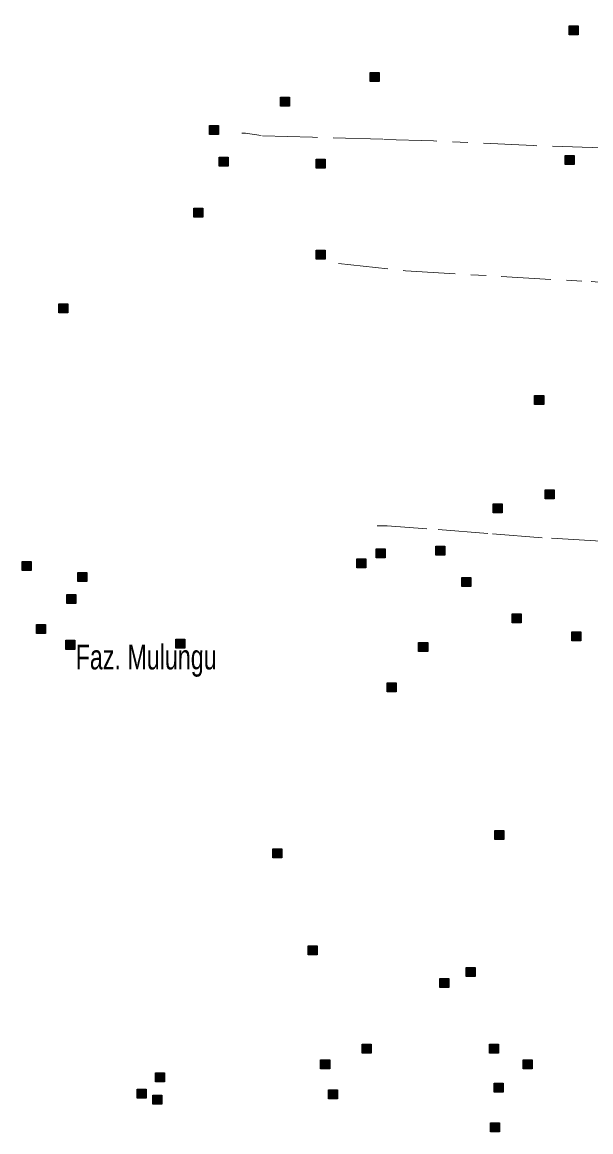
# Model space of a CAD drawing. Extents: x 445.6 to 500, y 8618.1 to 8673.4.
# Drawn here: x 470.21 to 473.87, y 8637.12 to 8644.26 of the extents above; entities that cross this region are included whole.
import ezdxf

# ---------------------------------------------------------------- set-up
doc = ezdxf.new("R2010")
doc.units = 0
doc.header["$LTSCALE"] = 0.064
doc.linetypes.add('DOT_DASHED', pattern=[7.7, 5, -1.2, 0.3, -1.2])
doc.layers.add('2', color=7, linetype='Continuous', lineweight=25)
doc.layers.add('22', color=7, linetype='DOT_DASHED', lineweight=13)
doc.layers.add('61', color=7, linetype='Continuous')

msp = doc.modelspace()

# ---------------------------------------------------------------- hatches: boundary and pattern name
at = {"layer": '2'}
for points in [[(473.7341, 8644.2336), (473.7921, 8644.2336), (473.7921, 8644.1756), (473.7341, 8644.1756)], [(472.4531, 8643.9351), (472.5111, 8643.9351), (472.5111, 8643.8771), (472.4531, 8643.8771)], [(471.8767, 8643.7761), (471.9347, 8643.7761), (471.9347, 8643.7181), (471.8767, 8643.7181)], [(471.4207, 8643.5931), (471.4787, 8643.5931), (471.4787, 8643.5351), (471.4207, 8643.5351)], [(471.4815, 8643.3899), (471.5395, 8643.3899), (471.5395, 8643.3319), (471.4815, 8643.3319)], [(472.1064, 8643.3763), (472.1644, 8643.3763), (472.1644, 8643.3183), (472.1064, 8643.3183)], [(473.7096, 8643.3998), (473.7676, 8643.3998), (473.7676, 8643.3418), (473.7096, 8643.3418)], [(471.3194, 8643.0612), (471.3774, 8643.0612), (471.3774, 8643.0032), (471.3194, 8643.0032)], [(472.1064, 8642.7902), (472.1644, 8642.7902), (472.1644, 8642.7322), (472.1064, 8642.7322)], [(470.4505, 8642.4446), (470.5085, 8642.4446), (470.5085, 8642.3866), (470.4505, 8642.3866)], [(473.5127, 8641.8556), (473.5707, 8641.8556), (473.5707, 8641.7976), (473.5127, 8641.7976)], [(473.5803, 8641.2491), (473.6383, 8641.2491), (473.6383, 8641.1911), (473.5803, 8641.1911)], [(473.2459, 8641.1577), (473.3039, 8641.1577), (473.3039, 8641.0997), (473.2459, 8641.0997)], [(472.8777, 8640.8866), (472.9357, 8640.8866), (472.9357, 8640.8286), (472.8777, 8640.8286)], [(472.3677, 8640.8053), (472.4257, 8640.8053), (472.4257, 8640.7473), (472.3677, 8640.7473)], [(472.4926, 8640.8697), (472.5506, 8640.8697), (472.5506, 8640.8117), (472.4926, 8640.8117)], [(470.2146, 8640.7884), (470.2726, 8640.7884), (470.2726, 8640.7304), (470.2146, 8640.7304)], [(470.5727, 8640.7172), (470.6307, 8640.7172), (470.6307, 8640.6592), (470.5727, 8640.6592)], [(473.044, 8640.6848), (473.102, 8640.6848), (473.102, 8640.6268), (473.044, 8640.6268)], [(470.5017, 8640.5749), (470.5597, 8640.5749), (470.5597, 8640.5169), (470.5017, 8640.5169)], [(473.3686, 8640.4508), (473.4266, 8640.4508), (473.4266, 8640.3928), (473.3686, 8640.3928)], [(470.3058, 8640.3818), (470.3638, 8640.3818), (470.3638, 8640.3238), (470.3058, 8640.3238)], [(473.7509, 8640.3355), (473.8089, 8640.3355), (473.8089, 8640.2775), (473.7509, 8640.2775)], [(470.495, 8640.2802), (470.553, 8640.2802), (470.553, 8640.2222), (470.495, 8640.2222)], [(471.2043, 8640.287), (471.2623, 8640.287), (471.2623, 8640.229), (471.2043, 8640.229)], [(472.7662, 8640.2667), (472.8242, 8640.2667), (472.8242, 8640.2087), (472.7662, 8640.2087)], [(472.5629, 8640.0062), (472.6209, 8640.0062), (472.6209, 8639.9482), (472.5629, 8639.9482)], [(473.2563, 8639.0575), (473.3143, 8639.0575), (473.3143, 8638.9995), (473.2563, 8638.9995)], [(471.8267, 8638.9378), (471.8847, 8638.9378), (471.8847, 8638.8798), (471.8267, 8638.8798)], [(472.0543, 8638.3149), (472.1123, 8638.3149), (472.1123, 8638.2569), (472.0543, 8638.2569)], [(473.0722, 8638.1747), (473.1302, 8638.1747), (473.1302, 8638.1167), (473.0722, 8638.1167)], [(472.9021, 8638.1037), (472.9601, 8638.1037), (472.9601, 8638.0457), (472.9021, 8638.0457)], [(472.4034, 8637.6813), (472.4614, 8637.6813), (472.4614, 8637.6233), (472.4034, 8637.6233)], [(473.2219, 8637.6815), (473.2799, 8637.6815), (473.2799, 8637.6235), (473.2219, 8637.6235)], [(472.1355, 8637.5814), (472.1935, 8637.5814), (472.1935, 8637.5234), (472.1355, 8637.5234)], [(473.4397, 8637.5813), (473.4977, 8637.5813), (473.4977, 8637.5233), (473.4397, 8637.5233)], [(471.0715, 8637.498), (471.1295, 8637.498), (471.1295, 8637.44), (471.0715, 8637.44)], [(470.9551, 8637.3924), (471.0131, 8637.3924), (471.0131, 8637.3344), (470.9551, 8637.3344)], [(472.1853, 8637.3868), (472.2433, 8637.3868), (472.2433, 8637.3288), (472.1853, 8637.3288)], [(473.2513, 8637.4312), (473.3093, 8637.4312), (473.3093, 8637.3732), (473.2513, 8637.3732)], [(471.0548, 8637.3535), (471.1128, 8637.3535), (471.1128, 8637.2955), (471.0548, 8637.2955)], [(473.2291, 8637.1755), (473.2871, 8637.1755), (473.2871, 8637.1175), (473.2291, 8637.1175)]]:
    msp.add_hatch(color=256, dxfattribs=at).paths.add_polyline_path(points)

# ---------------------------------------------------------------- linework, layer by layer
for points in [[(473.7341, 8644.2336), (473.7921, 8644.2336), (473.7921, 8644.1756), (473.7341, 8644.1756)], [(472.4531, 8643.9351), (472.5111, 8643.9351), (472.5111, 8643.8771), (472.4531, 8643.8771)], [(471.8767, 8643.7761), (471.9347, 8643.7761), (471.9347, 8643.7181), (471.8767, 8643.7181)], [(471.4207, 8643.5931), (471.4787, 8643.5931), (471.4787, 8643.5351), (471.4207, 8643.5351)], [(471.4815, 8643.3899), (471.5395, 8643.3899), (471.5395, 8643.3319), (471.4815, 8643.3319)], [(472.1064, 8643.3763), (472.1644, 8643.3763), (472.1644, 8643.3183), (472.1064, 8643.3183)], [(473.7096, 8643.3998), (473.7676, 8643.3998), (473.7676, 8643.3418), (473.7096, 8643.3418)], [(471.3194, 8643.0612), (471.3774, 8643.0612), (471.3774, 8643.0032), (471.3194, 8643.0032)], [(472.1064, 8642.7902), (472.1644, 8642.7902), (472.1644, 8642.7322), (472.1064, 8642.7322)], [(470.4505, 8642.4446), (470.5085, 8642.4446), (470.5085, 8642.3866), (470.4505, 8642.3866)], [(473.5127, 8641.8556), (473.5707, 8641.8556), (473.5707, 8641.7976), (473.5127, 8641.7976)], [(473.5803, 8641.2491), (473.6383, 8641.2491), (473.6383, 8641.1911), (473.5803, 8641.1911)], [(473.2459, 8641.1577), (473.3039, 8641.1577), (473.3039, 8641.0997), (473.2459, 8641.0997)], [(472.8777, 8640.8866), (472.9357, 8640.8866), (472.9357, 8640.8286), (472.8777, 8640.8286)], [(472.3677, 8640.8053), (472.4257, 8640.8053), (472.4257, 8640.7473), (472.3677, 8640.7473)], [(472.4926, 8640.8697), (472.5506, 8640.8697), (472.5506, 8640.8117), (472.4926, 8640.8117)], [(470.2146, 8640.7884), (470.2726, 8640.7884), (470.2726, 8640.7304), (470.2146, 8640.7304)], [(470.5727, 8640.7172), (470.6307, 8640.7172), (470.6307, 8640.6592), (470.5727, 8640.6592)], [(473.044, 8640.6848), (473.102, 8640.6848), (473.102, 8640.6268), (473.044, 8640.6268)], [(470.5017, 8640.5749), (470.5597, 8640.5749), (470.5597, 8640.5169), (470.5017, 8640.5169)], [(473.3686, 8640.4508), (473.4266, 8640.4508), (473.4266, 8640.3928), (473.3686, 8640.3928)], [(470.3058, 8640.3818), (470.3638, 8640.3818), (470.3638, 8640.3238), (470.3058, 8640.3238)], [(473.7509, 8640.3355), (473.8089, 8640.3355), (473.8089, 8640.2775), (473.7509, 8640.2775)], [(470.495, 8640.2802), (470.553, 8640.2802), (470.553, 8640.2222), (470.495, 8640.2222)], [(471.2043, 8640.287), (471.2623, 8640.287), (471.2623, 8640.229), (471.2043, 8640.229)], [(472.7662, 8640.2667), (472.8242, 8640.2667), (472.8242, 8640.2087), (472.7662, 8640.2087)], [(472.5629, 8640.0062), (472.6209, 8640.0062), (472.6209, 8639.9482), (472.5629, 8639.9482)], [(473.2563, 8639.0575), (473.3143, 8639.0575), (473.3143, 8638.9995), (473.2563, 8638.9995)], [(471.8267, 8638.9378), (471.8847, 8638.9378), (471.8847, 8638.8798), (471.8267, 8638.8798)], [(472.0543, 8638.3149), (472.1123, 8638.3149), (472.1123, 8638.2569), (472.0543, 8638.2569)], [(473.0722, 8638.1747), (473.1302, 8638.1747), (473.1302, 8638.1167), (473.0722, 8638.1167)], [(472.9021, 8638.1037), (472.9601, 8638.1037), (472.9601, 8638.0457), (472.9021, 8638.0457)], [(472.4034, 8637.6813), (472.4614, 8637.6813), (472.4614, 8637.6233), (472.4034, 8637.6233)], [(473.2219, 8637.6815), (473.2799, 8637.6815), (473.2799, 8637.6235), (473.2219, 8637.6235)], [(472.1355, 8637.5814), (472.1935, 8637.5814), (472.1935, 8637.5234), (472.1355, 8637.5234)], [(473.4397, 8637.5813), (473.4977, 8637.5813), (473.4977, 8637.5233), (473.4397, 8637.5233)], [(471.0715, 8637.498), (471.1295, 8637.498), (471.1295, 8637.44), (471.0715, 8637.44)], [(470.9551, 8637.3924), (471.0131, 8637.3924), (471.0131, 8637.3344), (470.9551, 8637.3344)], [(472.1853, 8637.3868), (472.2433, 8637.3868), (472.2433, 8637.3288), (472.1853, 8637.3288)], [(473.2513, 8637.4312), (473.3093, 8637.4312), (473.3093, 8637.3732), (473.2513, 8637.3732)], [(471.0548, 8637.3535), (471.1128, 8637.3535), (471.1128, 8637.2955), (471.0548, 8637.2955)], [(473.2291, 8637.1755), (473.2871, 8637.1755), (473.2871, 8637.1175), (473.2291, 8637.1175)]]:
    msp.add_lwpolyline(points, close=True, dxfattribs=at)
at = {"layer": '22'}
for points in [[(474.7144, 8644.8659), (474.7052, 8644.2971), (474.6985, 8644.2399), (474.4392, 8644.2164), (474.4224, 8644.0516), (474.4019, 8643.4303), (473.9474, 8643.4505), (473.5029, 8643.4639), (472.8614, 8643.4942), (472.5348, 8643.5042), (472.082, 8643.5177), (471.752, 8643.5278), (471.651, 8643.5446), (471.6273, 8643.5448)], [(472.2493, 8642.7048), (472.6821, 8642.6577), (473.2982, 8642.6216), (473.8754, 8642.5884), (474.3541, 8642.5496), (474.5456, 8642.5385), (474.7149, 8642.5163), (474.726, 8642.2364), (474.7405, 8641.7652), (474.7599, 8641.3495), (474.7628, 8641.0739), (474.7655, 8640.8439), (474.4575, 8640.8717), (474.2327, 8640.8966), (473.9403, 8640.9181), (473.5601, 8640.9403), (473.2105, 8640.968), (472.8179, 8640.9983), (472.5626, 8641.0177), (472.4988, 8641.0176)]]:
    msp.add_lwpolyline(points, dxfattribs=at)

# ---------------------------------------------------------------- texts
at = {"layer": '61', "width": 0.7}
msp.add_text('Faz. Mulungu', height=0.16, dxfattribs=at).set_placement((470.5588, 8640.093))

doc.saveas('drawing.dxf')
